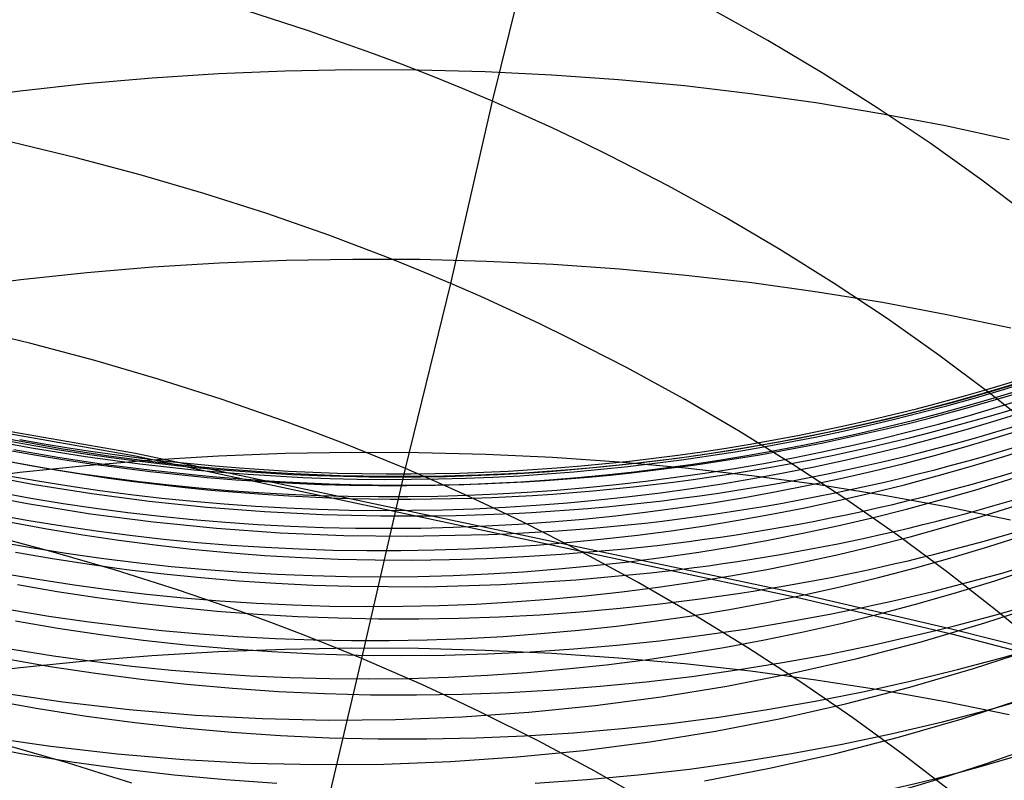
# Model space of a CAD drawing. Extents: x -383 to 1849, y -1185 to -529.
# Tile 833 of 870: x 1829.18 to 1836.43, y -945.19 to -939.59. Entities that reach past the tile are written whole.
import ezdxf

# ---------------------------------------------------------------- set-up
doc = ezdxf.new("R2010")
doc.units = 0
doc.layers.add('PREDEFINITO', color=7, linetype='CONTINUOUS')

msp = doc.modelspace()

# ---------------------------------------------------------------- linework, layer by layer
at = {"layer": 'PREDEFINITO'}
for p, q in [((1832.662176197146, -940.1889866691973, 507.1192144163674), (1832.983476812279, -938.8849398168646, 508.6450982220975)), ((1831.307940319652, -939.6709960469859, 506.9412623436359), (1830.845178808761, -939.5219014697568, 506.903483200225)), ((1834.689909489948, -939.7435352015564, 509.0244094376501), (1834.27496237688, -939.5122405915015, 508.9143194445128)), ((1831.765385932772, -939.8318770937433, 506.9897461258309), (1831.307940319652, -939.6709960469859, 506.9412623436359)), ((1835.096546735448, -939.9853060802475, 509.1442766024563), (1834.689909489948, -939.7435352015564, 509.0244094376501)), ((1831.991947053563, -939.9167366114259, 507.0180324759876), (1831.765385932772, -939.8318770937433, 506.9897461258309)), ((1831.626153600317, -939.958193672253, 644.8131568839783), (1831.134961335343, -939.9674699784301, 644.7927509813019)), ((1832.117683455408, -939.9599015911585, 644.8229916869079), (1831.626153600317, -939.958193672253, 644.8131568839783)), ((1832.216977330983, -940.0045416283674, 507.0490312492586), (1831.991947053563, -939.9167366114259, 507.0180324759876)), ((1832.609004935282, -939.9726100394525, 644.8222269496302), (1832.117683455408, -939.9599015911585, 644.8229916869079)), ((1830.15577343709, -940.0189100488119, 644.7203396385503), (1829.668869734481, -940.0610412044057, 644.6683910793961)), ((1830.644652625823, -939.9877142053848, 644.7618024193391), (1830.15577343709, -940.0189100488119, 644.7203396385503)), ((1831.134961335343, -939.9674699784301, 644.7927509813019), (1830.644652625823, -939.9877142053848, 644.7618024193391)), ((1832.440409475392, -940.0952917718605, 507.0827545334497), (1832.216977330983, -940.0045416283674, 507.0490312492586)), ((1833.099572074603, -939.99633532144, 644.8108342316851), (1832.609004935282, -939.9726100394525, 644.8222269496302)), ((1833.588838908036, -940.0310937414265, 644.7887850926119), (1833.099572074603, -939.99633532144, 644.8108342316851)), ((1834.076259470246, -940.0769016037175, 644.7560510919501), (1833.588838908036, -940.0310937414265, 644.7887850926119)), ((1835.494552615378, -940.2371806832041, 509.2736823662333), (1835.096546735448, -939.9853060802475, 509.1442766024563)), ((1829.668869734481, -940.0610412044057, 644.6683910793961), (1829.184487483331, -940.1140913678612, 644.6059851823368)), ((1832.662176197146, -940.1889866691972, 507.1192144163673), (1832.440409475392, -940.0952917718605, 507.0827545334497)), ((1834.561287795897, -940.133775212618, 644.7126037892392), (1834.076259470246, -940.0769016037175, 644.7560510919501)), ((1829.184487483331, -940.1140913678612, 644.6059851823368), (1828.703172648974, -940.1780442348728, 644.5331503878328)), ((1835.043377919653, -940.2017308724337, 644.6584147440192), (1834.561287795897, -940.133775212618, 644.7126037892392)), ((1832.354755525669, -941.5308162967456, 505.6241169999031), (1832.662176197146, -940.1889866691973, 507.1192144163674)), ((1832.882214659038, -940.2856183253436, 507.1584158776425), (1832.662176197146, -940.1889866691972, 507.1192144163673)), ((1835.521983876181, -940.2807848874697, 644.5934555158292), (1835.043377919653, -940.2017308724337, 644.6584147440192)), ((1835.883605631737, -940.4987864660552, 509.4123881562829), (1835.494552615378, -940.2371806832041, 509.2736823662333)), ((1833.100479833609, -940.3851482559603, 507.2003354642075), (1832.882214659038, -940.2856183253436, 507.1584158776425)), ((1835.996559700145, -940.3709535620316, 644.517697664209), (1835.521983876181, -940.2807848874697, 644.5934555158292)), ((1833.316931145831, -940.487530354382, 507.2449426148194), (1833.100479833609, -940.3851482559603, 507.2003354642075)), ((1836.466559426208, -940.4722532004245, 644.4311127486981), (1835.996559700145, -940.3709535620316, 644.517697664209)), ((1829.596402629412, -940.6045578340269, 505.3581888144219), (1829.120653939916, -940.4907643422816, 505.3517793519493)), ((1833.531528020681, -940.5927185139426, 507.2922067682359), (1833.316931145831, -940.487530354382, 507.2449426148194)), ((1836.263384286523, -940.76975088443, 509.5601553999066), (1835.883605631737, -940.4987864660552, 509.4123881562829)), ((1830.068472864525, -940.7299542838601, 505.3752643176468), (1829.596402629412, -940.6045578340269, 505.3581888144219)), ((1833.954996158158, -940.8113285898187, 507.3945838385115), (1833.531528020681, -940.5927185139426, 507.2922067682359)), ((1830.536324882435, -940.866948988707, 505.403105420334), (1830.068472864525, -940.7299542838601, 505.3752643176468)), ((1834.370559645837, -941.0406096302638, 507.5072221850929), (1833.954996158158, -940.8113285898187, 507.3945838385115)), ((1836.633567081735, -941.0497013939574, 509.7167455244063), (1836.263384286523, -940.76975088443, 509.5601553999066)), ((1830.999418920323, -941.0155372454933, 505.4418116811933), (1830.536324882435, -940.866948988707, 505.403105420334)), ((1831.457215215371, -941.1757143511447, 505.4914826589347), (1830.999418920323, -941.0155372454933, 505.4418116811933)), ((1834.777893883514, -941.2801927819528, 507.6298773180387), (1834.370559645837, -941.0406096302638, 507.5072221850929)), ((1831.683958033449, -941.2601472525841, 505.5204610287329), (1831.457215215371, -941.1757143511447, 505.4914826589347)), ((1831.909174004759, -941.3474756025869, 505.5522179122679), (1831.683958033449, -941.2601472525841, 505.5204610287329)), ((1835.176674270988, -941.5297091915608, 507.7623047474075), (1834.777893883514, -941.2801927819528, 507.6298773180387)), ((1830.162007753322, -941.4109162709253, 646.2126640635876), (1829.674621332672, -941.4518019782, 646.1600866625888)), ((1830.651361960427, -941.3807368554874, 646.2545593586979), (1830.162007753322, -941.4109162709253, 646.2126640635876)), ((1831.142135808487, -941.3612786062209, 646.285744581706), (1830.651361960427, -941.3807368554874, 646.2545593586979)), ((1831.633781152, -941.352556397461, 646.3061917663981), (1831.142135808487, -941.3612786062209, 646.285744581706)), ((1832.125749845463, -941.3545851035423, 646.31587294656), (1831.633781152, -941.352556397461, 646.3061917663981)), ((1832.13279565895, -941.4376988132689, 505.5867657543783), (1831.909174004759, -941.3474756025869, 505.5522179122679)), ((1832.617493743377, -941.3673795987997, 646.3147601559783), (1832.125749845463, -941.3545851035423, 646.31587294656)), ((1833.108464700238, -941.390954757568, 646.3028254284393), (1832.617493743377, -941.3673795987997, 646.3147601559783)), ((1833.598114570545, -941.4253254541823, 646.2800407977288), (1833.108464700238, -941.390954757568, 646.3028254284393)), ((1829.674621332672, -941.4518019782, 646.1600866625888), (1829.189750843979, -941.5033791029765, 646.0968551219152)), ((1832.354755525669, -941.5308162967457, 505.624116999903), (1832.13279565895, -941.4376988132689, 505.5867657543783)), ((1834.085895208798, -941.4705065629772, 646.2463782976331), (1833.598114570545, -941.4253254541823, 646.2800407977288)), ((1834.571258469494, -941.5265129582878, 646.2018099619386), (1834.085895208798, -941.4705065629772, 646.2463782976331)), ((1829.189750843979, -941.5033791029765, 646.0968551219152), (1828.707944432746, -941.56563277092, 646.0229974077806)), ((1832.020901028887, -942.8923610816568, 504.1521522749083), (1832.354755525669, -941.5308162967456, 505.6241169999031)), ((1832.574990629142, -941.6268199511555, 505.6642767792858), (1832.354755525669, -941.5308162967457, 505.624116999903)), ((1835.053656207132, -941.5933595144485, 646.1463078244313), (1834.571258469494, -941.5265129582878, 646.2018099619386)), ((1835.566576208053, -941.7887900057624, 507.9042599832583), (1835.176674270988, -941.5297091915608, 507.7623047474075)), ((1832.793455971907, -941.7256716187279, 505.7072209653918), (1832.574990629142, -941.6268199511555, 505.6642767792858)), ((1835.532540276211, -941.6710611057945, 646.0798439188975), (1835.053656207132, -941.5933595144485, 646.1463078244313)), ((1836.007362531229, -941.7596326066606, 646.0023902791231), (1835.532540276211, -941.6710611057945, 646.0798439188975)), ((1833.01011105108, -941.8273256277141, 505.7529181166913), (1832.793455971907, -941.7256716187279, 505.7072209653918)), ((1836.477574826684, -941.8590888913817, 645.9139189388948), (1836.007362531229, -941.7596326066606, 646.0023902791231)), ((1833.224915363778, -941.9317363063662, 505.8013367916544), (1833.01011105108, -941.8273256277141, 505.7529181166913)), ((1835.947275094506, -942.0570663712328, 508.0554985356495), (1835.566576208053, -941.7887900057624, 507.9042599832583)), ((1829.261870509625, -941.9717141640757, 503.8812819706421), (1828.786291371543, -941.8581788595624, 503.8749037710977)), ((1829.733847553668, -942.0966601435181, 503.8985658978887), (1829.261870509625, -941.9717141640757, 503.8812819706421)), ((1833.648809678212, -942.1486449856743, 505.9062129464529), (1833.224915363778, -941.9317363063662, 505.8013367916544)), ((1836.318446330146, -942.334169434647, 508.2157759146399), (1835.947275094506, -942.0570663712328, 508.0554985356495)), ((1830.20168535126, -942.2330113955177, 503.9268578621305), (1829.733847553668, -942.0966601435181, 503.8985658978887)), ((1834.06481489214, -942.3760322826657, 506.0215978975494), (1833.648809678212, -942.1486449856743, 505.9062129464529)), ((1830.664846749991, -942.380762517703, 503.9662601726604), (1830.20168535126, -942.2330113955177, 503.9268578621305)), ((1836.679765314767, -942.6197303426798, 508.3848476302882), (1836.318446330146, -942.334169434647, 508.2157759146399)), ((1831.122794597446, -942.5399081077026, 504.0168751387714), (1830.664846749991, -942.380762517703, 503.9662601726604)), ((1834.472606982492, -942.6135328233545, 506.1472401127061), (1834.06481489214, -942.3760322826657, 506.0215978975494)), ((1831.349645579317, -942.6237521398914, 504.0464193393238), (1831.122794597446, -942.5399081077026, 504.0168751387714)), ((1828.896348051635, -942.5977435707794, 575.7901514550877), (1830.03424294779, -942.798493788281, 578.0220789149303)), ((1828.896368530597, -942.580509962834, 575.7440755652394), (1830.034266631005, -942.7785637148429, 577.9687937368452)), ((1831.574991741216, -942.7104427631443, 504.0788050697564), (1831.349645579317, -942.6237521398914, 504.0464193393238)), ((1834.871861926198, -942.8607812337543, 506.282888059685), (1834.472606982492, -942.6135328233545, 506.1472401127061)), ((1831.798765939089, -942.7999793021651, 504.1140451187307), (1831.574991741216, -942.7104427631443, 504.0788050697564)), ((1829.137323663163, -942.7518631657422, 579.127864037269), (1829.475571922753, -942.810088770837, 579.1279485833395)), ((1830.034266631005, -942.7785637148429, 577.9687937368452), (1834.930887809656, -943.8137654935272, 588.7120525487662)), ((1831.135484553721, -942.7821453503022, 647.7544834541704), (1830.644318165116, -942.8011449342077, 647.7227476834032)), ((1831.62753335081, -942.7736723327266, 647.7752649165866), (1831.135484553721, -942.7821453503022, 647.7544834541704)), ((1832.119913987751, -942.7757402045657, 647.7850636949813), (1831.62753335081, -942.7736723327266, 647.7752649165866)), ((1832.612075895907, -942.7883632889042, 647.7838514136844), (1832.119913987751, -942.7757402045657, 647.7850636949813)), ((1833.103468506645, -942.8115559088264, 647.771599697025), (1832.612075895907, -942.7883632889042, 647.7838514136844)), ((1829.475571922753, -942.810088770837, 579.1279485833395), (1829.815247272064, -942.8608074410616, 579.128785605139)), ((1830.154584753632, -942.830656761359, 647.6800859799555), (1829.666834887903, -942.8706665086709, 647.6265267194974)), ((1829.815247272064, -942.8608074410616, 579.128785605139), (1830.156161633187, -942.9040287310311, 579.1303709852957)), ((1830.03424294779, -942.798493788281, 578.0220789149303), (1834.93084894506, -943.8464711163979, 588.7994945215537)), ((1830.644318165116, -942.8011449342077, 647.7227476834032), (1830.154584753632, -942.830656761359, 647.6800859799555)), ((1832.020901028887, -942.8923610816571, 504.1521522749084), (1831.798765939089, -942.7999793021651, 504.1140451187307)), ((1833.59354125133, -942.8453323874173, 647.7482801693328), (1833.103468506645, -942.8115559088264, 647.771599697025)), ((1834.081743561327, -942.8897070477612, 647.7138644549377), (1833.59354125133, -942.8453323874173, 647.7482801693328)), ((1835.262255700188, -943.1174121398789, 506.4282902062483), (1834.871861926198, -942.8607812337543, 506.282888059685)), ((1829.181619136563, -942.9211598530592, 647.5620982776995), (1828.699488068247, -942.982122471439, 647.4868290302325)), ((1828.871775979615, -942.930546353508, 582.1528049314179), (1829.290192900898, -943.0090899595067, 582.1494517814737)), ((1829.666834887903, -942.8706665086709, 647.6265267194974), (1829.181619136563, -942.9211598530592, 647.5620982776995)), ((1830.156161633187, -942.9040287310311, 579.1303709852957), (1830.498126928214, -942.9397621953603, 579.1327006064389)), ((1831.701145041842, -944.2902201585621, 502.7118963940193), (1832.020901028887, -942.8923610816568, 504.1521522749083)), ((1832.241334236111, -942.9875800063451, 504.1931318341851), (1832.020901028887, -942.8923610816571, 504.1521522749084)), ((1834.567524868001, -942.944694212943, 647.6683241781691), (1834.081743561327, -942.8897070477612, 647.7138644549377)), ((1829.290192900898, -943.0090899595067, 582.1494517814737), (1829.710957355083, -943.0760856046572, 582.1476753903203)), ((1832.460020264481, -943.0855983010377, 504.2369591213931), (1832.241334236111, -942.9875800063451, 504.1931318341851)), ((1835.050334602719, -943.0103082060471, 647.6116309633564), (1834.567524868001, -942.944694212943, 647.6683241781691)), ((1835.529622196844, -943.0865633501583, 647.5437564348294), (1835.050334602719, -943.0103082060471, 647.6116309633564)), ((1828.780964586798, -943.0611844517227, 583.6281214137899), (1829.239625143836, -943.149444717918, 583.6224351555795)), ((1829.710957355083, -943.0760856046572, 582.1476753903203), (1830.133710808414, -943.1315530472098, 582.1474669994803)), ((1829.239625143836, -943.149444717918, 583.6224351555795), (1829.701163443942, -943.2238323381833, 583.6189157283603)), ((1830.133710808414, -943.1315530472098, 582.1474669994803), (1830.558094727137, -943.175512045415, 582.148817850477)), ((1832.67691818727, -943.1863707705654, 504.2836019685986), (1832.460020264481, -943.0855983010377, 504.2369591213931)), ((1835.643464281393, -943.383060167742, 506.583195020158), (1835.262255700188, -943.1174121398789, 506.4282902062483)), ((1836.004837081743, -943.173473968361, 647.4646722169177), (1835.529622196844, -943.0865633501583, 647.5437564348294)), ((1829.701163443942, -943.2238323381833, 583.6189157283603), (1830.165105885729, -943.2843734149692, 583.6175511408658)), ((1830.558094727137, -943.175512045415, 582.148817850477), (1830.983750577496, -943.2079823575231, 582.151719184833)), ((1830.983750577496, -943.2079823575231, 582.151719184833), (1831.410319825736, -943.2289837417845, 582.1561622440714)), ((1832.891987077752, -943.2898522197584, 504.3330282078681), (1832.67691818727, -943.1863707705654, 504.2836019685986)), ((1836.475428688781, -943.27105438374, 647.3743499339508), (1836.004837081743, -943.173473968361, 647.4646722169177)), ((1830.165105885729, -943.2843734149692, 583.6175511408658), (1830.630978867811, -943.3310940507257, 583.6183294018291)), ((1831.410319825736, -943.2289837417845, 582.1561622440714), (1831.837443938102, -943.2385359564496, 582.1621382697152)), ((1833.316474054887, -943.5047612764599, 504.4401021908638), (1832.891987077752, -943.2898522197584, 504.3330282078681)), ((1830.630978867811, -943.3310940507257, 583.6183294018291), (1831.098308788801, -943.3640203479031, 583.621238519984)), ((1831.098308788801, -943.3640203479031, 583.621238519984), (1831.56662204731, -943.3831784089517, 583.6262665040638)), ((1829.411047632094, -943.5009963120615, 502.4557399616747), (1828.938438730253, -943.3766283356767, 502.4386144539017)), ((1831.56662204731, -943.3831784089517, 583.6262665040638), (1832.035445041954, -943.3885943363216, 583.6334013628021)), ((1832.035445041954, -943.3885943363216, 583.6334013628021), (1832.504304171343, -943.3802942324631, 583.6426311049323)), ((1836.015163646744, -943.6573599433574, 506.7473509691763), (1835.643464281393, -943.383060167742, 506.583195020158)), ((1829.150473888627, -943.5074104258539, 586.4875425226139), (1829.421832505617, -943.5542228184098, 586.4830001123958)), ((1829.879514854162, -943.6365330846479, 502.4840931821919), (1829.411047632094, -943.5009963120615, 502.4557399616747)), ((1833.733153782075, -943.7299639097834, 504.5579237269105), (1833.316474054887, -943.5047612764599, 504.4401021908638)), ((1829.421832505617, -943.5542228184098, 586.4830001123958), (1829.694129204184, -943.5962707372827, 586.4794095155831)), ((1829.694129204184, -943.5962707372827, 586.4794095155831), (1829.967266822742, -943.6335591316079, 586.4767680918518)), ((1830.343299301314, -943.7832312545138, 502.523779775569), (1829.879514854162, -943.6365330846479, 502.4840931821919)), ((1829.967266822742, -943.6335591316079, 586.4767680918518), (1830.2411481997, -943.6660929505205, 586.4750732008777)), ((1833.275143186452, -943.7115784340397, 586.5181454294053), (1833.825079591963, -943.6586180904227, 586.5379727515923)), ((1836.377029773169, -943.9399460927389, 506.9205065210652), (1836.015163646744, -943.6573599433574, 506.7473509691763)), ((1830.2411481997, -943.6660929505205, 586.4750732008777), (1830.515676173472, -943.6938771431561, 586.4743222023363)), ((1830.515676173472, -943.6938771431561, 586.4743222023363), (1830.790753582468, -943.7169166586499, 586.4745124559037)), ((1830.790753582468, -943.7169166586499, 586.4745124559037), (1831.0662832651, -943.7352164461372, 586.4756413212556)), ((1831.0662832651, -943.7352164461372, 586.4756413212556), (1831.34216805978, -943.7487814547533, 586.4777061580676)), ((1832.723518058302, -943.7457580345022, 586.5019775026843), (1833.275143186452, -943.7115784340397, 586.5181454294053)), ((1834.141698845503, -943.9650985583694, 504.6862354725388), (1833.733153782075, -943.7299639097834, 504.5579237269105)), ((1829.166081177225, -943.7460203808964, 587.9125450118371), (1829.457998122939, -943.7958268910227, 587.9067277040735)), ((1829.457998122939, -943.7958268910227, 587.9067277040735), (1829.750984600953, -943.8401466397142, 587.9021245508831)), ((1830.801859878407, -943.9410834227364, 502.5749054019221), (1830.343299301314, -943.7832312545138, 502.523779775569)), ((1831.34216805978, -943.7487814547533, 586.4777061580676), (1831.61831080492, -943.7576166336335, 586.4807043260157)), ((1831.61831080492, -943.7576166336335, 586.4807043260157), (1832.170981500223, -943.7611172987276, 586.4894900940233)), ((1832.170981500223, -943.7611172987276, 586.4894900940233), (1832.723518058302, -943.7457580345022, 586.5019775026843)), ((1834.191925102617, -943.8504781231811, 587.9764794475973), (1834.485583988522, -943.8077990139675, 587.9908434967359)), ((1829.750984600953, -943.8401466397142, 587.9021245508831), (1830.044919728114, -943.878985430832, 587.8987321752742)), ((1830.044919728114, -943.878985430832, 587.8987321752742), (1830.339682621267, -943.9123490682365, 587.8965472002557)), ((1833.897401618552, -943.8877633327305, 587.9632755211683), (1834.191925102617, -943.8504781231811, 587.9764794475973)), ((1834.93084894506, -943.8464711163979, 588.7994945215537), (1836.050895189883, -944.1099811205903, 591.3492078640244)), ((1834.930887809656, -943.8137654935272, 588.7120525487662), (1836.050937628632, -944.0742677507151, 591.2537243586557)), ((1836.286563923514, -944.0277337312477, 558.75964140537), (1836.749393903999, -943.8747714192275, 558.7157944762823)), ((1830.339682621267, -943.9123490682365, 587.8965472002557), (1830.635152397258, -943.9402433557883, 587.8955662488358)), ((1830.635152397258, -943.9402433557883, 587.8955662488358), (1830.931208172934, -943.9626740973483, 587.8957859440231)), ((1831.029012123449, -944.0241899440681, 502.6047908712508), (1830.801859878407, -943.9410834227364, 502.5749054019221)), ((1833.009852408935, -943.9671975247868, 587.9306582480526), (1833.306244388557, -943.946128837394, 587.9403615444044)), ((1833.306244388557, -943.946128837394, 587.9403615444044), (1833.602134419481, -943.919648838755, 587.9512350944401)), ((1833.602134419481, -943.919648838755, 587.9512350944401), (1833.897401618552, -943.8877633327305, 587.9632755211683)), ((1836.728738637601, -944.2304532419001, 507.102410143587), (1836.377029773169, -943.9399460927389, 506.9205065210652)), ((1829.150013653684, -944.0119437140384, 589.340245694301), (1829.462119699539, -944.0653142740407, 589.3328804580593)), ((1830.931208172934, -943.9626740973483, 587.8957859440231), (1831.227729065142, -943.979647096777, 587.8972029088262)), ((1831.254655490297, -944.1100821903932, 502.6375757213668), (1831.029012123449, -944.0241899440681, 502.6047908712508)), ((1831.227729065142, -943.979647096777, 587.8972029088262), (1831.524594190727, -943.9911681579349, 587.8998137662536)), ((1831.524594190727, -943.9911681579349, 587.8998137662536), (1831.821682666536, -943.9972430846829, 587.9036151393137)), ((1831.821682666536, -943.9972430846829, 587.9036151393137), (1832.118873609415, -943.9978776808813, 587.9086036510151)), ((1832.118873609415, -943.9978776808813, 587.9086036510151), (1832.41604613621, -943.993077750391, 587.9147759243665)), ((1832.41604613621, -943.993077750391, 587.9147759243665), (1832.713079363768, -943.9828490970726, 587.922128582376)), ((1832.713079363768, -943.9828490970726, 587.922128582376), (1833.009852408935, -943.9671975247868, 587.9306582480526)), ((1834.541781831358, -944.209803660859, 504.8247800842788), (1834.141698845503, -943.9650985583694, 504.6862354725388)), ((1834.521038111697, -944.0725127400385, 589.4185366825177), (1834.833779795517, -944.020451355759, 589.4363828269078)), ((1834.833779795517, -944.020451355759, 589.4363828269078), (1835.145232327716, -943.9622603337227, 589.4556720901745)), ((1829.462119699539, -944.0653142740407, 589.3328804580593), (1829.775442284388, -944.1124187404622, 589.3270337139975)), ((1834.207154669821, -944.1184364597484, 589.4021380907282), (1834.521038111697, -944.0725127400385, 589.4185366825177)), ((1835.81843290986, -944.1659643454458, 558.8009767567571), (1836.286563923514, -944.0277337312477, 558.75964140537)), ((1836.050937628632, -944.0742677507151, 591.2537243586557), (1837.523400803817, -944.4464397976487, 594.6997631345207)), ((1829.775442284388, -944.1124187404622, 589.3270337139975), (1830.089834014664, -944.1532651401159, 589.3227010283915)), ((1830.089834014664, -944.1532651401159, 589.3227010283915), (1830.405147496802, -944.187861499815, 589.3198779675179)), ((1831.478722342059, -944.1987592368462, 502.6732731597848), (1831.254655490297, -944.1100821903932, 502.6375757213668)), ((1833.576552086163, -944.1918387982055, 589.3737012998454), (1833.892276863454, -944.158214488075, 589.3871914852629)), ((1833.892276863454, -944.158214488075, 589.3871914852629), (1834.207154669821, -944.1184364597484, 589.4021380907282)), ((1835.345546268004, -944.2894336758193, 558.8397764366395), (1835.81843290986, -944.1659643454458, 558.8009767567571)), ((1835.460275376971, -944.1908190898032, 590.9096398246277), (1835.789108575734, -944.1160519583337, 590.9347904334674)), ((1836.050895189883, -944.1099811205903, 591.3492078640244), (1838.230231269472, -944.683864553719, 596.5459081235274)), ((1830.643847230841, -944.2408575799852, 649.1692270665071), (1830.154900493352, -944.2695604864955, 649.1259681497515)), ((1830.405147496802, -944.187861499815, 589.3198779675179), (1830.721235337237, -944.2162158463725, 589.3185600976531)), ((1831.134224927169, -944.222464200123, 649.2013411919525), (1830.643847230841, -944.2408575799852, 649.1692270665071)), ((1830.721235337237, -944.2162158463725, 589.3185600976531), (1831.037950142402, -944.2383362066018, 589.318742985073)), ((1831.037950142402, -944.2383362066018, 589.318742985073), (1831.355144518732, -944.2542306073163, 589.3204221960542)), ((1831.62548723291, -944.2143949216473, 649.2222811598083), (1831.134224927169, -944.222464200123, 649.2013411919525)), ((1831.701145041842, -944.2902201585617, 502.7118963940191), (1831.478722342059, -944.1987592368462, 502.6732731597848)), ((1832.117087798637, -944.216664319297, 649.2320176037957), (1831.62548723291, -944.2143949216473, 649.2222811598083)), ((1832.608480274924, -944.2292869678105, 649.230521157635), (1832.117087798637, -944.216664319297, 649.2320176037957)), ((1833.099118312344, -944.2522774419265, 649.2177624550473), (1832.608480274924, -944.2292869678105, 649.230521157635)), ((1832.625769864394, -944.2557091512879, 589.342013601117), (1832.943151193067, -944.2405941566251, 589.3511079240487)), ((1832.943151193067, -944.2405941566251, 589.3511079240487), (1833.260127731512, -944.2193013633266, 589.3616719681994)), ((1833.260127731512, -944.2193013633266, 589.3616719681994), (1833.576552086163, -944.1918387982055, 589.3737012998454)), ((1834.933075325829, -944.4637176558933, 504.9733002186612), (1834.541781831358, -944.209803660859, 504.8247800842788)), ((1835.129637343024, -944.2586811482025, 590.8862530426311), (1835.460275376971, -944.1908190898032, 590.9096398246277)), ((1836.203298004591, -944.3639037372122, 557.3096761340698), (1836.666282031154, -944.2121197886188, 557.260723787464)), ((1829.07365584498, -944.2893167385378, 590.7730712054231), (1829.406161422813, -944.3472630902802, 590.7637842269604)), ((1829.667931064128, -944.3085583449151, 649.071593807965), (1829.183485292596, -944.3578365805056, 649.0061334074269)), ((1830.154900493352, -944.2695604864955, 649.1259681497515), (1829.667931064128, -944.3085583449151, 649.071593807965)), ((1831.355144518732, -944.2542306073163, 589.3204221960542), (1831.672671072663, -944.2639070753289, 589.3235932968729)), ((1831.364365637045, -945.7102249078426, 501.2986345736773), (1831.701145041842, -944.2902201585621, 502.7118963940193)), ((1831.672671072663, -944.2639070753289, 589.3235932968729), (1831.990382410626, -944.2673736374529, 589.3282518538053)), ((1831.921860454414, -944.3844568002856, 502.7534509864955), (1831.701145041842, -944.2902201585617, 502.7118963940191)), ((1831.990382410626, -944.2673736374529, 589.3282518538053), (1832.308131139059, -944.2646383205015, 589.3343934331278)), ((1832.308131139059, -944.2646383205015, 589.3343934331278), (1832.625769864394, -944.2557091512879, 589.342013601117)), ((1833.588455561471, -944.2856503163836, 649.1937121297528), (1833.099118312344, -944.2522774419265, 649.2177624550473)), ((1834.075945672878, -944.3294201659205, 649.1583408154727), (1833.588455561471, -944.2856503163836, 649.1937121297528)), ((1834.797373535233, -944.3196292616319, 590.8646354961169), (1835.129637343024, -944.2586811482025, 590.8862530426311)), ((1834.868449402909, -944.3981121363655, 558.8760163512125), (1835.345546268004, -944.2894336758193, 558.8397764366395)), ((1836.085137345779, -944.3713105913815, 592.3900180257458), (1836.429953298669, -944.2783360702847, 592.4221515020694)), ((1829.183485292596, -944.3578365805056, 649.0061334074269), (1828.702109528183, -944.4173806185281, 648.9296163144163)), ((1829.406161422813, -944.3472630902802, 590.7637842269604), (1829.740085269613, -944.3981446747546, 590.7563584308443)), ((1832.140823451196, -944.4814320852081, 502.7979119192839), (1831.921860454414, -944.3844568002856, 502.7534509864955)), ((1834.56104229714, -944.3836015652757, 649.1116191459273), (1834.075945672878, -944.3294201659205, 649.1583408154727)), ((1834.128684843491, -944.4207481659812, 590.8267297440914), (1834.463663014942, -944.3736545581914, 590.8447925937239)), ((1834.463663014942, -944.3736545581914, 590.8447925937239), (1834.797373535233, -944.3196292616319, 590.8646354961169)), ((1835.043199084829, -944.4482090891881, 649.0535177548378), (1834.56104229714, -944.3836015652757, 649.1116191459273)), ((1835.734988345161, -944.5010043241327, 557.3558522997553), (1836.203298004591, -944.3639037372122, 557.3096761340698)), ((1835.737899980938, -944.456551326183, 592.3600141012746), (1836.085137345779, -944.3713105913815, 592.3900180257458)), ((1829.740085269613, -944.3981446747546, 590.7563584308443), (1830.075248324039, -944.4419703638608, 590.7507884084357)), ((1830.075248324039, -944.4419703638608, 590.7507884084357), (1830.411471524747, -944.4787490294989, 590.7470687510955)), ((1833.792618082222, -944.4609012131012, 590.8104523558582), (1834.128684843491, -944.4207481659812, 590.8267297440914)), ((1834.387687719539, -944.4919701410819, 558.909672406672), (1834.868449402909, -944.3981121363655, 558.8760163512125)), ((1835.52186968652, -944.5232573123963, 648.9840072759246), (1835.043199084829, -944.4482090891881, 649.0535177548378)), ((1835.388455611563, -944.534048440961, 592.3321462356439), (1835.737899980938, -944.456551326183, 592.3600141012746)), ((1830.411471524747, -944.4787490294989, 590.7470687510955), (1830.748575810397, -944.5084895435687, 590.7451940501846)), ((1830.748575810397, -944.5084895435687, 590.7451940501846), (1831.086382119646, -944.5312007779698, 590.7451588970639)), ((1831.086382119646, -944.5312007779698, 590.7451588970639), (1831.424711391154, -944.5468916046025, 590.7469578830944)), ((1832.35799340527, -944.5811017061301, 502.8452465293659), (1832.140823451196, -944.4814320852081, 502.7979119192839)), ((1832.779676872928, -944.539628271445, 590.7723870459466), (1833.117935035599, -944.5203501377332, 590.7832755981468)), ((1833.117935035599, -944.5203501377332, 590.7832755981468), (1833.455641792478, -944.4941048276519, 590.7959658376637)), ((1833.455641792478, -944.4941048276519, 590.7959658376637), (1833.792618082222, -944.4609012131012, 590.8104523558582)), ((1833.90380662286, -944.5709781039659, 558.9407205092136), (1834.387687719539, -944.4919701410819, 558.909672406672)), ((1835.315251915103, -944.7264789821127, 505.131538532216), (1834.933075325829, -944.4637176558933, 504.9733002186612)), ((1835.261900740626, -944.6233947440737, 557.3992255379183), (1835.734988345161, -944.5010043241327, 557.3558522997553)), ((1835.996507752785, -944.6087608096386, 648.9030583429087), (1835.52186968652, -944.5232573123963, 648.9840072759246)), ((1828.965483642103, -944.5936270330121, 592.2032086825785), (1829.317990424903, -944.6571966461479, 592.191514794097)), ((1829.013417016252, -944.5377965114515, 559.1024634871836), (1829.498494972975, -944.6089161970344, 559.0988200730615)), ((1831.424711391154, -944.5468916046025, 590.7469578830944), (1831.763384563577, -944.5555708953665, 590.7505855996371)), ((1831.763384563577, -944.5555708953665, 590.7505855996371), (1832.102222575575, -944.5572475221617, 590.7560366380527)), ((1832.102222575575, -944.5572475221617, 590.7560366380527), (1832.441046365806, -944.5519303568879, 590.7633055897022)), ((1832.573329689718, -944.6834213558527, 502.8954221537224), (1832.35799340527, -944.5811017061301, 502.8452465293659)), ((1832.441046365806, -944.5519303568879, 590.7633055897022), (1832.779676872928, -944.539628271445, 590.7723870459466)), ((1833.417351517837, -944.6351064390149, 558.9691365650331), (1833.90380662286, -944.5709781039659, 558.9407205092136)), ((1834.683803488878, -944.6657724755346, 592.2828447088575), (1835.037018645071, -944.6037921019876, 592.3064209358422)), ((1835.037018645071, -944.6037921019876, 592.3064209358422), (1835.388455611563, -944.534048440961, 592.3321462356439)), ((1836.119119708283, -944.7321921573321, 555.8671976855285), (1836.58147853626, -944.5812576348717, 555.813075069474)), ((1836.339926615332, -944.6598029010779, 593.84022138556), (1836.702579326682, -944.5558717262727, 593.8779663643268)), ((1829.317990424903, -944.6571966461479, 592.191514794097), (1829.672149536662, -944.7128456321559, 592.1820740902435)), ((1829.498494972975, -944.6089161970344, 559.0988200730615), (1829.985907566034, -944.664889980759, 559.0923277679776)), ((1829.985907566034, -944.664889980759, 559.0923277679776), (1830.475109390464, -944.7057474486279, 559.0830106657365)), ((1832.928867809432, -944.6843255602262, 558.9948964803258), (1833.417351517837, -944.6351064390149, 558.9691365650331)), ((1834.3290245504, -944.7199797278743, 592.2614240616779), (1834.683803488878, -944.6657724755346, 592.2828447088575)), ((1834.784582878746, -944.7310481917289, 557.4397691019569), (1835.261900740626, -944.6233947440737, 557.3992255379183)), ((1835.974386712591, -944.7551328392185, 593.8050219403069), (1836.339926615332, -944.6598029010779, 593.84022138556)), ((1836.466566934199, -944.7047341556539, 648.8106415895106), (1835.996507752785, -944.6087608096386, 648.9030583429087)), ((1829.672149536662, -944.7128456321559, 592.1820740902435), (1830.027746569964, -944.760583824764, 592.17488006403)), ((1830.475109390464, -944.7057474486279, 559.0830106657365), (1830.965555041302, -944.7315181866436, 559.0708928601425)), ((1830.965555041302, -944.7315181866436, 559.0708928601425), (1831.456699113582, -944.7422317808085, 559.0559984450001)), ((1831.456699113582, -944.7422317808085, 559.0559984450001), (1831.94799620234, -944.7379178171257, 559.0383515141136)), ((1831.94799620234, -944.7379178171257, 559.0383515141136), (1832.438900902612, -944.7186058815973, 559.0179761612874)), ((1832.438900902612, -944.7186058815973, 559.0179761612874), (1832.928867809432, -944.6843255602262, 558.9948964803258)), ((1832.998338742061, -944.895833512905, 503.0041657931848), (1832.573329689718, -944.6834213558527, 502.8954221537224)), ((1833.972896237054, -944.7664040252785, 592.2421655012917), (1834.3290245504, -944.7199797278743, 592.2614240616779)), ((1834.303582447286, -944.8239378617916, 557.4774562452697), (1834.784582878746, -944.7310481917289, 557.4397691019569)), ((1835.687984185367, -944.9977260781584, 505.2992376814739), (1835.315251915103, -944.7264789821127, 505.131538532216)), ((1835.651436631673, -944.8685271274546, 555.9182889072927), (1836.119119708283, -944.7321921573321, 555.8671976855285)), ((1830.027746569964, -944.760583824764, 592.17488006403), (1830.384567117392, -944.8004210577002, 592.1699262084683)), ((1830.384567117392, -944.8004210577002, 592.1699262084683), (1830.742396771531, -944.8323671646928, 592.1672060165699)), ((1833.25744911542, -944.8358644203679, 592.210160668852), (1833.615632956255, -944.805035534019, 592.225075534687)), ((1833.615632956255, -944.805035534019, 592.225075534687), (1833.972896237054, -944.7664040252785, 592.2421655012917)), ((1835.606213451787, -944.8418500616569, 593.7723759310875), (1835.974386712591, -944.7551328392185, 593.8050219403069)), ((1828.926166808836, -944.8636485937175, 557.6958415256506), (1829.411528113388, -944.9349296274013, 557.6913402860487)), ((1830.742396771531, -944.8323671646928, 592.1672060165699), (1831.101021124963, -944.8564319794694, 592.166712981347)), ((1831.101021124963, -944.8564319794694, 592.166712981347), (1831.460225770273, -944.8726253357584, 592.1684405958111)), ((1831.460225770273, -944.8726253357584, 592.1684405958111), (1831.819796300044, -944.8809570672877, 592.1723823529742)), ((1831.819796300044, -944.8809570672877, 592.1723823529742), (1832.179518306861, -944.8814370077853, 592.1785317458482)), ((1832.179518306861, -944.8814370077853, 592.1785317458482), (1832.539177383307, -944.8740749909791, 592.1868822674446)), ((1832.539177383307, -944.8740749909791, 592.1868822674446), (1832.898559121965, -944.8588808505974, 592.1974274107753)), ((1832.898559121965, -944.8588808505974, 592.1974274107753), (1833.25744911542, -944.8358644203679, 592.210160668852)), ((1833.819447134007, -944.9020369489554, 557.5122602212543), (1834.303582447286, -944.8239378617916, 557.4774562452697)), ((1835.178974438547, -944.9902324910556, 555.9663178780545), (1835.651436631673, -944.8685271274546, 555.9182889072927)), ((1835.235660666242, -944.9199430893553, 593.7422912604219), (1835.606213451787, -944.8418500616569, 593.7723759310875)), ((1828.818160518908, -944.9168995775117, 593.6303941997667), (1829.190328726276, -944.9871741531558, 593.6157270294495)), ((1829.541427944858, -945.0602582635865, 501.0660516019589), (1829.072766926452, -944.9251559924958, 501.0371394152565)), ((1829.411528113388, -944.9349296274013, 557.6913402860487), (1829.899231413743, -944.9911520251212, 557.6836884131)), ((1832.843962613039, -945.0137561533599, 557.5731116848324), (1833.33272462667, -944.9653186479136, 557.5441542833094)), ((1833.415525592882, -945.1183140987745, 503.1238815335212), (1832.998338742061, -944.895833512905, 503.0041657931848)), ((1833.33272462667, -944.9653186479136, 557.5441542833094), (1833.819447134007, -944.9020369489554, 557.5122602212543)), ((1834.862982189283, -944.989400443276, 593.7147758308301), (1835.235660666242, -944.9199430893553, 593.7422912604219)), ((1829.190328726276, -944.9871741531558, 593.6157270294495), (1829.564432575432, -945.0486293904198, 593.6037555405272)), ((1829.899231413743, -944.9911520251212, 557.6836884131), (1830.388729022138, -945.0323425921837, 557.6729126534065)), ((1830.388729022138, -945.0323425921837, 557.6729126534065), (1830.87947325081, -945.0585281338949, 557.6590397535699)), ((1832.353708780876, -945.0473226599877, 557.5991056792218), (1832.843962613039, -945.0137561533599, 557.5731116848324)), ((1834.488431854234, -945.0502106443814, 593.6898375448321), (1834.862982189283, -944.989400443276, 593.7147758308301)), ((1834.702278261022, -945.097278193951, 556.0112537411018), (1835.178974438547, -944.9902324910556, 555.9663178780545)), ((1836.050944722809, -945.2770973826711, 505.4761403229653), (1835.687984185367, -944.9977260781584, 505.2992376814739)), ((1830.005459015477, -945.2063246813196, 501.1065481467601), (1829.541427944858, -945.0602582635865, 501.0660516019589)), ((1829.564432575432, -945.0486293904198, 593.6037555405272), (1829.940218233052, -945.101276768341, 593.5944718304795)), ((1829.940218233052, -945.101276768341, 593.5944718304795), (1830.317431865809, -945.1451277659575, 593.5878679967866)), ((1830.87947325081, -945.0585281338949, 557.6590397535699), (1831.370916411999, -945.0697354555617, 557.6420964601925)), ((1831.370916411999, -945.0697354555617, 557.6420964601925), (1831.862510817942, -945.0659913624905, 557.6221095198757)), ((1831.862510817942, -945.0659913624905, 557.6221095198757), (1832.353708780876, -945.0473226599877, 557.5991056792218)), ((1833.734730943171, -945.1458436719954, 593.6477240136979), (1834.112263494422, -945.1023622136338, 593.6674843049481)), ((1834.112263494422, -945.1023622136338, 593.6674843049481), (1834.488431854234, -945.0502106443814, 593.6898375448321)), ((1834.221893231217, -945.189634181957, 556.0530656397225), (1834.702278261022, -945.097278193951, 556.0112537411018)), ((1830.317431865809, -945.1451277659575, 593.5878679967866), (1830.695819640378, -945.1801938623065, 593.5839361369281)), ((1830.695819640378, -945.1801938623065, 593.5839361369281), (1831.075127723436, -945.2064865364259, 593.5826683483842)), ((1832.976588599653, -945.2067503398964, 593.6160138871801), (1833.356088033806, -945.180643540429, 593.630564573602)), ((1833.356088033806, -945.180643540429, 593.630564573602), (1833.734730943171, -945.1458436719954, 593.6477240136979)), ((1833.824565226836, -945.3505086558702, 503.2543080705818), (1833.415525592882, -945.1183140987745, 503.1238815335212))]:
    msp.add_line(p, q, dxfattribs=at)
at = {"layer": 'PREDEFINITO', "extrusion": (0.001264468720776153, 0.04270824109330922, 0.999086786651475)}
msp.add_arc((-1858.565110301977, 897.1737271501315, 530.6082208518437), 14.9974366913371, 125.1953050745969, 297.2997336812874, dxfattribs=at)
at = {"layer": 'PREDEFINITO', "extrusion": (0.01527697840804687, 0.101694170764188, 0.9946984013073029)}
msp.add_arc((-1949.427669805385, 700.9212284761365, 493.7866391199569), 14.99696096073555, 132.0550495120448, 314.6365593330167, dxfattribs=at)
at = {"layer": 'PREDEFINITO', "extrusion": (-0.01680346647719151, -0.114563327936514, 0.9932738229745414)}
msp.add_arc((1947.266360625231, -580.7659228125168, 654.0302628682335), 14.9416585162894, 95.84327124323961, 275.2787165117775, dxfattribs=at)
at = {"layer": 'PREDEFINITO', "extrusion": (-0.01682422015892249, -0.171810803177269, 0.9849862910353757)}
msp.add_arc((1913.771170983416, -633.2235835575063, 707.5748562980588), 14.96078830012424, 82.65114577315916, 280.0999895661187, dxfattribs=at)
at = {"layer": 'PREDEFINITO', "extrusion": (-0.0169148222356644, -0.07459487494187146, 0.9970704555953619)}
msp.add_arc((1991.818707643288, -454.2157462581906, 615.4053433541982), 14.93819540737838, 107.3243062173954, 274.6342481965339, dxfattribs=at)
at = {"layer": 'PREDEFINITO', "extrusion": (-0.01683288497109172, -0.3075132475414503, 0.9513949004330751)}
msp.add_arc((1880.171093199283, -604.8759386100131, 826.0284236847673), 14.97897654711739, 55.8389829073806, 295.2730315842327, dxfattribs=at)
at = {"layer": 'PREDEFINITO', "extrusion": (-0.01680727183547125, -0.3261209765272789, 0.9451786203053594)}
msp.add_arc((1877.534512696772, -594.1837602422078, 841.425734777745), 14.97443206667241, 51.68409155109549, 297.6498818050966, dxfattribs=at)
at = {"layer": 'PREDEFINITO', "extrusion": (0.06085069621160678, 0.2938485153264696, 0.9539131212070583)}
msp.add_arc((-1982.010637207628, 681.2031101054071, 358.4059843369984), 14.95304766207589, 35.41266342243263, 135.0622067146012, dxfattribs=at)
at = {"layer": 'PREDEFINITO', "extrusion": (0.05640473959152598, 0.2750530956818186, 0.959773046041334)}
msp.add_arc((-1980.98269314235, 677.388495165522, 372.7477319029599), 14.97554083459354, 41.4003880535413, 134.8305370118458, dxfattribs=at)
at = {"layer": 'PREDEFINITO', "extrusion": (0.05190493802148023, 0.2561864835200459, 0.9652328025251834)}
msp.add_arc((-1979.707173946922, 674.1646071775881, 386.8361147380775), 14.98700380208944, 44.79781140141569, 134.6350759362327, dxfattribs=at)
at = {"layer": 'PREDEFINITO', "extrusion": (0.04740610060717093, 0.2372513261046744, 0.9702909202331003)}
msp.add_arc((-1978.250708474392, 671.3365629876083, 400.766770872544), 14.97539275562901, 48.0894225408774, 134.4820405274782, dxfattribs=at)
at = {"layer": 'PREDEFINITO', "extrusion": (-0.01686535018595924, -0.0450382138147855, 0.9988428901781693)}
msp.add_arc((2040.888266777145, -198.1686304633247, 587.388814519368), 15.41161990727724, 280.1312243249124, 322.9868263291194, dxfattribs=at)
at = {"layer": 'PREDEFINITO', "extrusion": (-0.00812877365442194, 0.002595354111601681, 0.9999635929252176)}
msp.add_arc((1836.520092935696, -928.9723766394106, 554.6233643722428), 15.48731450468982, 252.3568624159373, 302.3452437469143, dxfattribs=at)
at = {"layer": 'PREDEFINITO', "extrusion": (-0.01274895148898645, -0.01582784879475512, 0.9997934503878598)}
msp.add_arc((2008.491887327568, 438.422641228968, 564.90114907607), 15.48746778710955, 293.6472372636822, 341.1921149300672, dxfattribs=at)
at = {"layer": 'PREDEFINITO', "extrusion": (-0.01586804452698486, -0.02079063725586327, 0.9996579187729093)}
msp.add_arc((2018.982025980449, 389.0888880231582, 565.4544272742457), 15.45497952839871, 294.5706289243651, 339.7623634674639, dxfattribs=at)
at = {"layer": 'PREDEFINITO', "extrusion": (-0.0169185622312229, -0.07456117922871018, 0.9970729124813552)}
msp.add_arc((1991.819588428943, -453.5129811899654, 615.3681509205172), 15.37684710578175, 274.777775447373, 315.2531978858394, dxfattribs=at)
at = {"layer": 'PREDEFINITO', "extrusion": (-0.01686836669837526, -0.09654204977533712, 0.995185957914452)}
msp.add_arc((1964.329695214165, -538.8097556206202, 636.5005552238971), 15.32657730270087, 274.294244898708, 312.4181614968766, dxfattribs=at)
at = {"layer": 'PREDEFINITO', "extrusion": (-0.003394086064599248, 0.02308004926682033, 0.9997278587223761)}
msp.add_arc((-1677.459489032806, 1197.295913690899, 542.40408859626), 15.44522063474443, 61.51104550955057, 114.0532646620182, dxfattribs=at)
at = {"layer": 'PREDEFINITO', "extrusion": (-0.01680992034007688, -0.1145596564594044, 0.9932741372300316)}
msp.add_arc((1947.318770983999, -580.3368651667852, 654.0151647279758), 15.25440614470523, 275.1229103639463, 310.9249130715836, dxfattribs=at)
at = {"layer": 'PREDEFINITO', "extrusion": (0.001257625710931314, 0.04270457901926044, 0.9990869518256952)}
msp.add_arc((-1858.413790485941, 896.9285137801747, 530.5991677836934), 15.44600124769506, 69.06311450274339, 124.0824341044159, dxfattribs=at)
at = {"layer": 'PREDEFINITO', "extrusion": (-0.01682014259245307, -0.1318451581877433, 0.991127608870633)}
msp.add_arc((1934.763405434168, -605.1254937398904, 670.5466350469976), 15.18676714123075, 276.4758648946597, 309.8955729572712, dxfattribs=at)
at = {"layer": 'PREDEFINITO', "extrusion": (0.00593051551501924, 0.06229913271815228, 0.9980399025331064)}
msp.add_arc((-1911.563818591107, 784.1495273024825, 518.6289721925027), 15.43013830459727, 70.30913048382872, 127.8304927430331, dxfattribs=at)
at = {"layer": 'PREDEFINITO', "extrusion": (-0.01678276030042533, -0.150942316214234, 0.988400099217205)}
msp.add_arc((1923.441320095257, -622.9770233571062, 688.5139606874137), 15.1023032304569, 277.9494327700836, 309.0264707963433, dxfattribs=at)
at = {"layer": 'PREDEFINITO', "extrusion": (0.02914033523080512, 0.1602718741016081, 0.9866426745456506)}
msp.add_arc((-1968.362259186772, 669.8948358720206, 454.9925933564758), 15.16064796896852, 61.52693209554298, 133.0743696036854, dxfattribs=at)
at = {"layer": 'PREDEFINITO', "extrusion": (0.01061048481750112, 0.08205630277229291, 0.9965712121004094)}
msp.add_arc((-1935.745696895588, 729.9850599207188, 506.2789967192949), 15.37589271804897, 69.65057739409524, 129.8300924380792, dxfattribs=at)
at = {"layer": 'PREDEFINITO', "extrusion": (-0.01680299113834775, -0.1717853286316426, 0.9849910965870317)}
msp.add_arc((1913.809842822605, -633.3771039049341, 707.59254860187), 15.00916871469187, 279.5989959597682, 308.3294615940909, dxfattribs=at)
at = {"layer": 'PREDEFINITO', "extrusion": (0.02455074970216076, 0.1408166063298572, 0.9897312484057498)}
msp.add_arc((-1964.056621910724, 674.5194646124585, 468.1432374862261), 15.22414620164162, 64.333194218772, 132.5549730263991, dxfattribs=at)
at = {"layer": 'PREDEFINITO', "extrusion": (0.01523271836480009, 0.1016833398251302, 0.9947001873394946)}
msp.add_arc((-1949.137982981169, 701.2868884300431, 493.716401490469), 15.32818163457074, 68.22031875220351, 131.0463447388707, dxfattribs=at)
at = {"layer": 'PREDEFINITO', "extrusion": (0.01990309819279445, 0.1212061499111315, 0.9924277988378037)}
msp.add_arc((-1958.037816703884, 683.9145791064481, 481.1117707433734), 15.28974978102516, 66.44151506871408, 131.8912589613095, dxfattribs=at)
at = {"layer": 'PREDEFINITO', "extrusion": (-0.01681882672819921, -0.1926731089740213, 0.9811188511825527)}
msp.add_arc((1905.999888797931, -637.8109126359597, 726.4383154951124), 14.91487215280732, 281.3681473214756, 307.7380995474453, dxfattribs=at)
at = {"layer": 'PREDEFINITO', "extrusion": (-0.01686688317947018, -0.2127738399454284, 0.9769558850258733)}
msp.add_arc((1899.920265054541, -637.6680199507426, 744.3166704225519), 14.77781958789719, 283.3470253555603, 307.3782137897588, dxfattribs=at)
at = {"layer": 'PREDEFINITO', "extrusion": (-0.01678057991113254, -0.2325200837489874, 0.9724468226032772)}
msp.add_arc((1894.423436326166, -635.5553174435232, 761.9096779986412), 14.67395837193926, 285.4490246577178, 307.036048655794, dxfattribs=at)
at = {"layer": 'PREDEFINITO', "extrusion": (-0.01680861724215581, -0.2515884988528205, 0.9676883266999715)}
msp.add_arc((1890.248509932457, -630.2807152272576, 778.5123623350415), 14.55042436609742, 287.5736344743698, 306.7349804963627, dxfattribs=at)
at = {"layer": 'PREDEFINITO', "extrusion": (-0.01681645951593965, -0.270329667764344, 0.9626209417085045)}
msp.add_arc((1886.633095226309, -623.4747638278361, 794.6621682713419), 14.39110645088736, 289.8282807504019, 306.5579073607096, dxfattribs=at)

doc.saveas('drawing.dxf')
